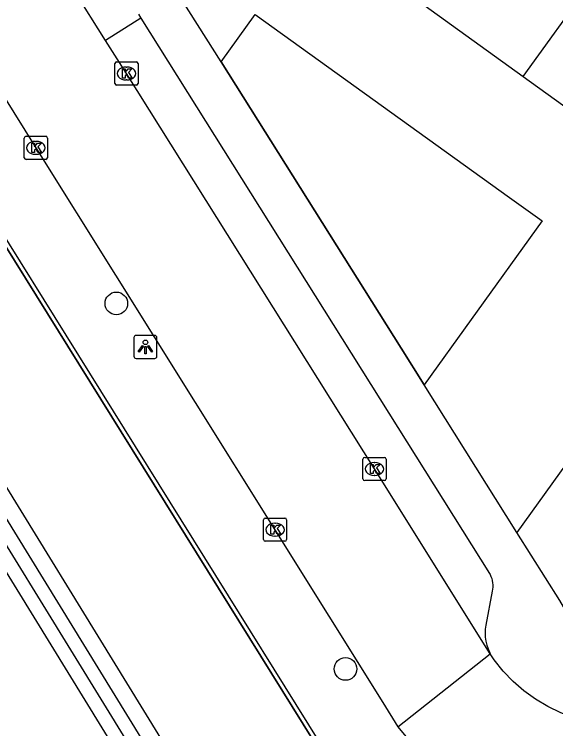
# Model space of a CAD drawing. Extents: x 158838 to 160074, y 386376 to 387776.
# Drawn here: x 159202.27 to 159225.69, y 386799.5 to 386830.39 of the extents above; entities that cross this region are included whole.
import ezdxf

# ---------------------------------------------------------------- set-up
doc = ezdxf.new("R2010")
doc.units = 0
for name, color, linetype in [('IMGEO_Boom', 7, 'Continuous'), ('IMGEO_Groenvoorziening', 7, 'Continuous'), ('IMGEO_Hek', 7, 'Continuous'), ('IMGEO_Kolk', 7, 'Continuous'), ('IMGEO_Lichtpunt', 7, 'Continuous'), ('IMGEO_Muur', 7, 'Continuous'), ('IMGEO_Pand', 7, 'Continuous'), ('IMGEO_Parkeervlak_open', 7, 'Continuous'), ('IMGEO_Rijbaan_lokaal_open', 7, 'Continuous'), ('IMGEO_Voetpad_open', 7, 'Continuous')]:
    doc.layers.add(name, color=color, linetype=linetype)

msp = doc.modelspace()

# ---------------------------------------------------------------- linework, layer by layer
at = {"layer": 'IMGEO_Boom'}
for centre in [(159206.683, 386817.892), (159216.595, 386802.087)]:
    msp.add_circle(centre, 0.489, dxfattribs=at)
at = {"layer": 'IMGEO_Groenvoorziening'}
for points in [[(159182.122, 386834.323), (159182.77, 386834.218), (159183.406, 386834.055), (159184.024, 386833.836), (159184.621, 386833.563), (159185.191, 386833.237), (159185.729, 386832.862), (159186.232, 386832.44), (159186.695, 386831.975), (159187.115, 386831.471), (159218.557, 386780.384), (159219.079, 386780.692), (159188.092, 386831.097), (159187.73, 386831.664), (159187.319, 386832.197), (159186.862, 386832.691), (159186.362, 386833.142), (159185.825, 386833.546), (159185.253, 386833.901), (159185.183, 386833.94)], [(159225.425, 386782.595), (159193.034, 386834.571)], [(159181.955, 386833.72), (159182.549, 386833.637), (159183.133, 386833.501), (159183.703, 386833.314), (159184.253, 386833.077), (159184.781, 386832.791), (159185.28, 386832.459), (159185.748, 386832.084), (159186.181, 386831.669), (159186.575, 386831.217), (159218.054, 386780.026)], [(159188.511, 386831.756), (159188.704, 386831.434), (159219.711, 386781.007), (159219.734, 386780.957), (159219.765, 386780.877), (159219.789, 386780.794), (159219.805, 386780.709), (159219.813, 386780.623), (159219.814, 386780.537), (159219.807, 386780.451), (159219.793, 386780.366), (159219.77, 386780.282), (159219.741, 386780.201), (159219.704, 386780.123), (159219.661, 386780.049), (159219.611, 386779.978), (159219.555, 386779.913), (159219.493, 386779.852), (159219.426, 386779.798), (159219.355, 386779.749), (159219.279, 386779.708), (159219.263, 386779.701)]]:
    msp.add_lwpolyline(points, dxfattribs=at)
at = {"layer": 'IMGEO_Hek'}
msp.add_lwpolyline([(159193.034, 386834.571), (159225.425, 386782.595)], dxfattribs=at)
at = {"layer": 'IMGEO_Kolk'}
for p, q in [((159206.622, 386827.406), (159206.622, 386828.258)), ((159206.697, 386828.332), (159207.549, 386828.332)), ((159207.623, 386828.258), (159207.623, 386827.406)), ((159207.11, 386828.112), (159207.135, 386828.112)), ((159207.133, 386827.552), (159207.108, 386827.552)), ((159207.549, 386827.332), (159206.697, 386827.332)), ((159202.701, 386824.191), (159202.701, 386825.043)), ((159202.776, 386825.117), (159203.628, 386825.117)), ((159203.702, 386825.043), (159203.702, 386824.191)), ((159203.189, 386824.897), (159203.214, 386824.897)), ((159203.628, 386824.117), (159202.776, 386824.117)), ((159203.212, 386824.337), (159203.187, 386824.337)), ((159217.353, 386810.308), (159217.353, 386811.16)), ((159217.428, 386811.234), (159218.28, 386811.234)), ((159218.354, 386811.16), (159218.354, 386810.308)), ((159217.841, 386811.014), (159217.866, 386811.014)), ((159218.28, 386810.234), (159217.428, 386810.234)), ((159217.864, 386810.454), (159217.839, 386810.454)), ((159213.05, 386807.682), (159213.05, 386808.534)), ((159213.125, 386808.608), (159213.977, 386808.608)), ((159213.538, 386808.388), (159213.563, 386808.388)), ((159214.051, 386808.534), (159214.051, 386807.682)), ((159213.561, 386807.828), (159213.536, 386807.828)), ((159213.977, 386807.608), (159213.125, 386807.608))]:
    msp.add_line(p, q, dxfattribs=at)
for points in [[(159206.622, 386827.406), (159206.622, 386828.258)], [(159206.697, 386828.332), (159207.549, 386828.332)], [(159207.623, 386828.258), (159207.623, 386827.406)], [(159206.943, 386828.032), (159207.066, 386828.032), (159207.066, 386827.881), (159207.196, 386828.032), (159207.36, 386828.032), (159207.214, 386827.881), (159207.367, 386827.632), (159207.215, 386827.632), (159207.13, 386827.796), (159207.066, 386827.729), (159207.066, 386827.632), (159206.943, 386827.632), (159206.943, 386828.032)], [(159207.549, 386827.332), (159206.697, 386827.332)], [(159202.701, 386824.191), (159202.701, 386825.043)], [(159202.776, 386825.117), (159203.628, 386825.117)], [(159203.702, 386825.043), (159203.702, 386824.191)], [(159203.022, 386824.817), (159203.145, 386824.817), (159203.145, 386824.666), (159203.275, 386824.817), (159203.439, 386824.817), (159203.293, 386824.666), (159203.446, 386824.417), (159203.294, 386824.417), (159203.209, 386824.581), (159203.145, 386824.514), (159203.145, 386824.417), (159203.022, 386824.417), (159203.022, 386824.817)], [(159203.628, 386824.117), (159202.776, 386824.117)], [(159217.353, 386810.308), (159217.353, 386811.16)], [(159217.428, 386811.234), (159218.28, 386811.234)], [(159218.354, 386811.16), (159218.354, 386810.308)], [(159217.674, 386810.934), (159217.797, 386810.934), (159217.797, 386810.783), (159217.927, 386810.934), (159218.091, 386810.934), (159217.945, 386810.783), (159218.098, 386810.534), (159217.946, 386810.534), (159217.861, 386810.698), (159217.797, 386810.631), (159217.797, 386810.534), (159217.674, 386810.534), (159217.674, 386810.934)], [(159218.28, 386810.234), (159217.428, 386810.234)], [(159213.05, 386807.682), (159213.05, 386808.534)], [(159213.125, 386808.608), (159213.977, 386808.608)], [(159214.051, 386808.534), (159214.051, 386807.682)], [(159213.371, 386808.308), (159213.494, 386808.308), (159213.494, 386808.157), (159213.624, 386808.308), (159213.788, 386808.308), (159213.642, 386808.157), (159213.795, 386807.908), (159213.643, 386807.908), (159213.558, 386808.072), (159213.494, 386808.005), (159213.494, 386807.908), (159213.371, 386807.908), (159213.371, 386808.308)], [(159213.977, 386807.608), (159213.125, 386807.608)]]:
    msp.add_lwpolyline(points, dxfattribs=at)
for centre, start, end in [((159206.699, 386828.256), 91.552, 178.448), ((159206.699, 386828.256), 91.552, 178.448), ((159207.547, 386828.256), 1.552, 88.448), ((159207.547, 386828.256), 1.552, 88.448), ((159206.699, 386827.408), 181.552, 268.448), ((159206.699, 386827.408), 181.552, 268.448), ((159207.547, 386827.408), 271.552, 358.448), ((159207.547, 386827.408), 271.552, 358.448), ((159202.778, 386825.041), 91.552, 178.448), ((159202.778, 386825.041), 91.552, 178.448), ((159203.626, 386825.041), 1.552, 88.448), ((159203.626, 386825.041), 1.552, 88.448), ((159202.778, 386824.193), 181.552, 268.448), ((159202.778, 386824.193), 181.552, 268.448), ((159203.626, 386824.193), 271.552, 358.448), ((159203.626, 386824.193), 271.552, 358.448), ((159217.43, 386811.158), 91.552, 178.448), ((159217.43, 386811.158), 91.552, 178.448), ((159218.278, 386811.158), 1.552, 88.448), ((159218.278, 386811.158), 1.552, 88.448), ((159217.43, 386810.31), 181.552, 268.448), ((159217.43, 386810.31), 181.552, 268.448), ((159218.278, 386810.31), 271.552, 358.448), ((159218.278, 386810.31), 271.552, 358.448), ((159213.127, 386808.532), 91.552, 178.448), ((159213.127, 386808.532), 91.552, 178.448), ((159213.975, 386808.532), 1.552, 88.448), ((159213.975, 386808.532), 1.552, 88.448), ((159213.127, 386807.684), 181.552, 268.448), ((159213.127, 386807.684), 181.552, 268.448), ((159213.975, 386807.684), 271.552, 358.448), ((159213.975, 386807.684), 271.552, 358.448)]:
    msp.add_arc(centre, 0.0765, start, end, dxfattribs=at)
for centre, major_axis, ratio, start_param, end_param in [((159207.109, 386827.832), (-0.387, 0.002), 0.722429, 4.712389, 7.853982), ((159207.134, 386827.832), (-0.39, 0.002), 0.717154, 1.570796, 4.712389), ((159203.188, 386824.617), (-0.387, 0.002), 0.722429, 4.712389, 7.853982), ((159203.213, 386824.617), (-0.39, 0.002), 0.717154, 1.570796, 4.712389), ((159217.84, 386810.734), (-0.387, 0.002), 0.722429, 4.712389, 7.853982), ((159217.865, 386810.734), (-0.39, 0.002), 0.717154, 1.570796, 4.712389), ((159213.537, 386808.108), (-0.387, 0.002), 0.722429, 4.712389, 7.853982), ((159213.562, 386808.108), (-0.39, 0.002), 0.717154, 1.570796, 4.712389)]:
    msp.add_ellipse(centre, major_axis=major_axis, ratio=ratio, start_param=start_param, end_param=end_param, dxfattribs=at)
at = {"layer": 'IMGEO_Lichtpunt'}
for p, q in [((159207.444, 386816.412), (159207.444, 386815.605)), ((159207.444, 386816.412), (159207.444, 386815.605)), ((159208.346, 386816.507), (159207.538, 386816.507)), ((159208.346, 386816.507), (159207.538, 386816.507)), ((159208.44, 386815.605), (159208.44, 386816.412)), ((159208.44, 386815.605), (159208.44, 386816.412)), ((159207.538, 386815.511), (159208.346, 386815.511)), ((159207.538, 386815.511), (159208.346, 386815.511))]:
    msp.add_line(p, q, dxfattribs=at)
for points in [[(159207.818, 386816.076), (159207.857, 386816.048), (159207.669, 386815.786), (159207.631, 386815.813), (159207.818, 386816.076)], [(159208.03, 386816.048), (159208.068, 386816.075), (159208.255, 386815.813), (159208.216, 386815.785), (159208.03, 386816.048)], [(159207.92, 386816.028), (159207.967, 386816.028), (159207.967, 386815.706), (159207.92, 386815.706), (159207.92, 386816.028)]]:
    msp.add_lwpolyline(points, dxfattribs=at)
msp.add_circle((159207.943, 386816.21), 0.0994, dxfattribs=at)
for centre, start, end in [((159207.538, 386816.412), 90, 180), ((159207.538, 386816.412), 90, 180), ((159208.346, 386816.412), 0, 90), ((159208.346, 386816.412), 0, 90), ((159207.538, 386815.605), 180, 270), ((159207.538, 386815.605), 180, 270), ((159208.346, 386815.605), 270, 0), ((159208.346, 386815.605), 270, 360)]:
    msp.add_arc(centre, 0.0946, start, end, dxfattribs=at)
at = {"layer": 'IMGEO_Muur'}
for points in [[(159211.221, 386828.336), (159219.008, 386815.955)], [(159219.008, 386815.955), (159220.003, 386814.372)]]:
    msp.add_lwpolyline(points, dxfattribs=at)
at = {"layer": 'IMGEO_Pand'}
for points in [[(159224.29, 386827.709), (159227.178, 386831.724), (159219.709, 386837.119), (159216.473, 386839.444), (159219.15, 386843.17), (159222.395, 386840.838), (159229.812, 386835.509)], [(159211.986, 386836.582), (159224.29, 386827.709)], [(159211.221, 386828.336), (159208.518, 386832.602), (159208.934, 386833.093), (159209.185, 386833.378)], [(159211.221, 386828.336), (159212.696, 386830.387), (159223.697, 386822.473), (159225.103, 386821.462), (159222.039, 386817.202), (159220.003, 386814.372)], [(159224.29, 386827.709), (159227.79, 386825.185), (159227.702, 386825.063), (159234.018, 386820.508)], [(159234.018, 386820.508), (159231.411, 386816.899), (159230.762, 386817.366), (159227.71, 386813.123), (159224.017, 386807.989)], [(159224.017, 386807.989), (159220.003, 386814.372)]]:
    msp.add_lwpolyline(points, dxfattribs=at)
at = {"layer": 'IMGEO_Parkeervlak_open'}
msp.add_lwpolyline([(159207.748, 386830.227), (159206.22, 386829.263)], dxfattribs=at)
at = {"layer": 'IMGEO_Rijbaan_lokaal_open'}
for points in [[(159188.529, 386848.144), (159190.768, 386844.567), (159203.199, 386824.618), (159213.548, 386808.108), (159218.217, 386800.643), (159218.869, 386799.586)], [(159206.22, 386829.263), (159203.536, 386833.543)], [(159222.86, 386802.747), (159217.85, 386810.733), (159207.118, 386827.831), (159206.22, 386829.263)], [(159218.869, 386799.586), (159222.86, 386802.747)], [(159229.253, 386799.685), (159229.159, 386799.673), (159228.529, 386799.647), (159228.382, 386799.649), (159228.321, 386799.651), (159227.703, 386799.706), (159227.092, 386799.816), (159226.494, 386799.98), (159225.912, 386800.196), (159225.352, 386800.464), (159224.819, 386800.781), (159224.315, 386801.144), (159223.847, 386801.551), (159223.416, 386801.997), (159223.027, 386802.481), (159222.86, 386802.747)], [(159218.869, 386799.586), (159219.548, 386798.751), (159220.298, 386797.981), (159221.115, 386797.28), (159221.991, 386796.655), (159222.746, 386796.204), (159222.857, 386796.143)]]:
    msp.add_lwpolyline(points, dxfattribs=at)
at = {"layer": 'IMGEO_Voetpad_open'}
for points in [[(159190.588, 386838.84), (159215.479, 386798.902), (159215.834, 386798.34), (159225.683, 386782.752)], [(159207.641, 386830.397), (159207.748, 386830.227)], [(159207.748, 386830.227), (159222.826, 386806.208), (159222.85, 386806.165), (159222.89, 386806.082), (159222.923, 386805.995), (159222.947, 386805.906), (159222.964, 386805.815), (159222.972, 386805.723), (159222.972, 386805.63), (159222.963, 386805.538), (159222.947, 386805.447), (159222.665, 386803.985), (159222.643, 386803.811), (159222.637, 386803.636), (159222.647, 386803.46), (159222.672, 386803.287), (159222.713, 386803.116), (159222.768, 386802.95), (159222.839, 386802.789), (159222.86, 386802.747)], [(159220.003, 386814.372), (159219.008, 386815.955), (159211.221, 386828.336)], [(159226.219, 386804.521), (159226.033, 386804.774), (159225.871, 386805.042), (159224.017, 386807.989)]]:
    msp.add_lwpolyline(points, dxfattribs=at)

doc.saveas('drawing.dxf')
